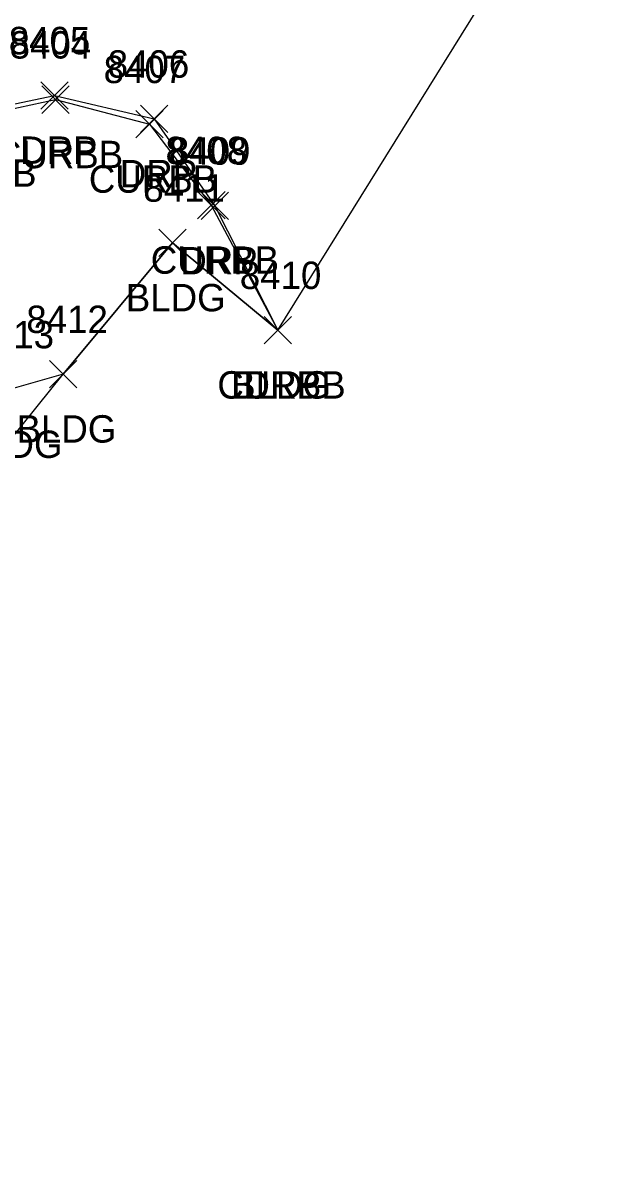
# Model space of a CAD drawing. Extents: x 1769141 to 1770911, y 735471 to 741449.
# Drawn here: x 1770541.7 to 1770583.5, y 736685.2 to 736769.4 of the extents above; entities that cross this region are included whole.
import ezdxf

# ---------------------------------------------------------------- set-up
doc = ezdxf.new("R2010")
doc.units = 0
for name, color, linetype in [('L_A', 7, 'Continuous'), ('L_I', 7, 'Continuous'), ('L_TIC', 7, 'Continuous'), ('LBC', 7, 'Continuous'), ('LSOGP', 7, 'Continuous'), ('R_A', 7, 'Continuous'), ('R_I', 7, 'Continuous'), ('R_TIC', 7, 'Continuous'), ('RC', 7, 'Continuous'), ('RDP', 7, 'Continuous')]:
    doc.layers.add(name, color=color, linetype=linetype)

msp = doc.modelspace()

# ---------------------------------------------------------------- linework, layer by layer
at = {"layer": 'L_TIC'}
for points in [[(1770551.641, 736752.404), (1770553.641, 736754.404)], [(1770553.641, 736752.404), (1770551.641, 736754.404)], [(1770559.327, 736746.036), (1770561.327, 736748.036)], [(1770561.327, 736746.036), (1770559.327, 736748.036)], [(1770543.67, 736742.824), (1770545.67, 736744.824)], [(1770545.67, 736742.824), (1770543.67, 736744.824)]]:
    msp.add_lwpolyline(points, dxfattribs=at)
at = {"layer": 'LBC'}
msp.add_lwpolyline([(1770560.327, 736747.036), (1770552.641, 736753.404), (1770544.67, 736743.824), (1770540.74, 736742.705), (1770537.75, 736741.058), (1770534.832, 736738.149), (1770532.043, 736733.955), (1770531.337, 736730.44), (1770531.168, 736727.066), (1770523.315, 736717.549), (1770533.643, 736709.287)], dxfattribs=at)
at = {"layer": 'LSOGP'}
msp.add_lwpolyline([(1770531.168, 736727.066), (1770544.67, 736743.824), (1770552.641, 736753.404), (1770560.327, 736747.036), (1770583.523, 736784.378)], dxfattribs=at)
at = {"layer": 'R_TIC'}
for points in [[(1770543.034, 736763.166), (1770545.034, 736765.166)], [(1770545.034, 736763.166), (1770543.034, 736765.166)], [(1770543.095, 736762.853), (1770545.095, 736764.853)], [(1770545.095, 736762.853), (1770543.095, 736764.853)], [(1770550.304, 736761.456), (1770552.304, 736763.456)], [(1770552.304, 736761.456), (1770550.304, 736763.456)], [(1770549.953, 736761.06), (1770551.953, 736763.06)], [(1770551.953, 736761.06), (1770549.953, 736763.06)], [(1770554.47, 736755.15), (1770556.47, 736757.15)], [(1770556.47, 736755.15), (1770554.47, 736757.15)], [(1770554.72, 736755.101), (1770556.72, 736757.101)], [(1770556.72, 736755.101), (1770554.72, 736757.101)], [(1770559.327, 736746.036), (1770561.327, 736748.036)], [(1770561.327, 736746.036), (1770559.327, 736748.036)], [(1770559.327, 736746.036), (1770561.327, 736748.036)], [(1770561.327, 736746.036), (1770559.327, 736748.036)]]:
    msp.add_lwpolyline(points, dxfattribs=at)
at = {"layer": 'RC'}
msp.add_lwpolyline([(1770516.912, 736685.379), (1770511.448, 736698.643), (1770505.326, 736714.296), (1770503.409, 736722.005), (1770504.356, 736728.466), (1770507.592, 736734.552), (1770514.683, 736742.591), (1770528.945, 736756.835), (1770537.776, 736762.493), (1770544.095, 736763.853), (1770550.953, 736762.06), (1770555.47, 736756.15), (1770560.327, 736747.036)], dxfattribs=at)
at = {"layer": 'RDP'}
msp.add_lwpolyline([(1770516.711, 736685.162), (1770511.114, 736698.576), (1770505.006, 736714.113), (1770503.101, 736722.011), (1770503.984, 736728.625), (1770507.27, 736734.844), (1770514.332, 736742.854), (1770528.581, 736757.125), (1770537.757, 736762.834), (1770544.034, 736764.166), (1770551.304, 736762.456), (1770555.72, 736756.101), (1770560.327, 736747.036)], dxfattribs=at)

# ---------------------------------------------------------------- texts
at = {"layer": 'L_A'}
for p in [(1770549.231, 736748.404), (1770556.917, 736742.036), (1770541.261, 736738.824), (1770537.331, 736737.705)]:
    msp.add_text('BLDG', height=2, dxfattribs=at).set_placement(p)
at = {"layer": 'L_I'}
for s, p in [('8411', (1770550.515, 736756.404)), ('8410', (1770557.547, 736750.036)), ('8412', (1770541.977, 736746.824)), ('8413', (1770538.047, 736745.705))]:
    msp.add_text(s, height=2, dxfattribs=at).set_placement(p)
at = {"layer": 'R_A'}
for s, p in [('DRP', (1770541.522, 736759.166)), ('CURBB', (1770539.678, 736758.853)), ('CURBB', (1770533.359, 736757.493)), ('DRP', (1770548.793, 736757.456)), ('CURBB', (1770546.536, 736757.06)), ('CURBB', (1770551.052, 736751.15)), ('DRP', (1770553.208, 736751.101)), ('CURBB', (1770555.909, 736742.036)), ('DRP', (1770557.815, 736742.036))]:
    msp.add_text(s, height=2, dxfattribs=at).set_placement(p)
at = {"layer": 'R_I'}
for s, p in [('8405', (1770540.696, 736767.166)), ('8404', (1770540.756, 736766.853)), ('8407', (1770547.615, 736765.06)), ('8406', (1770547.911, 736765.456)), ('8408', (1770552.131, 736759.15)), ('8409', (1770552.374, 736759.101)), ('8410', (1770557.547, 736750.036)), ('8410', (1770557.547, 736750.036))]:
    msp.add_text(s, height=2, dxfattribs=at).set_placement(p)

doc.saveas('drawing.dxf')
